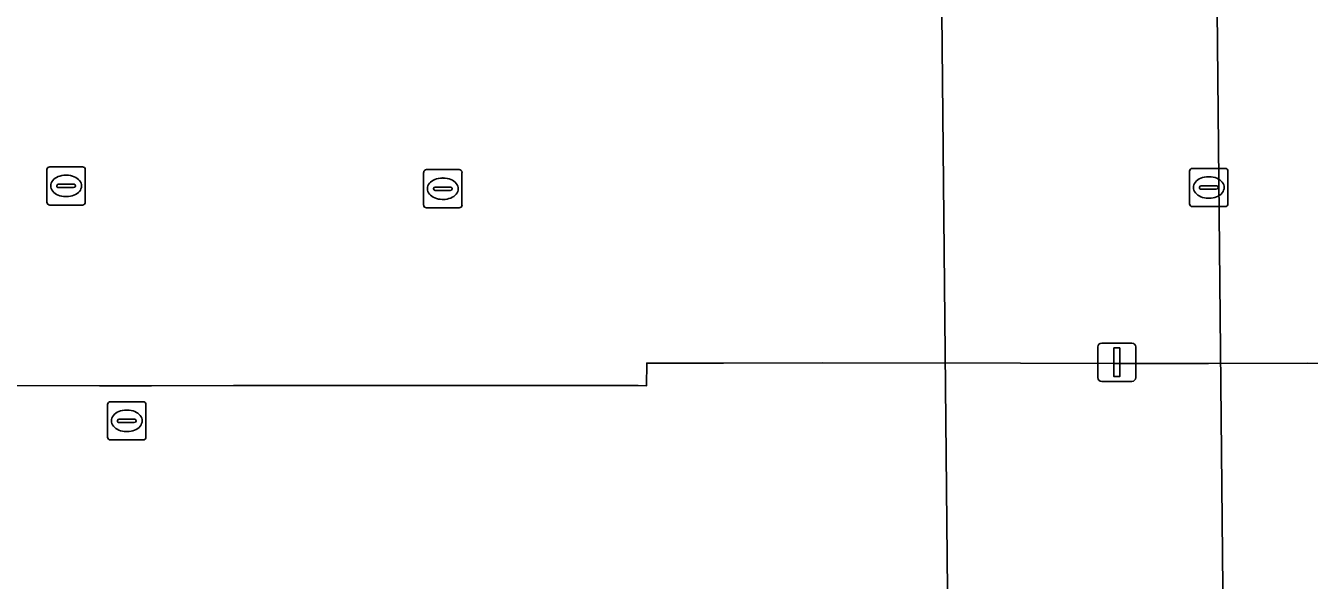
# Model space of a CAD drawing. Extents: x 161477 to 163040, y 383680 to 384871.
# Drawn here: x 162279.09 to 162312.61, y 384635.77 to 384650.26 of the extents above; entities that cross this region are included whole.
import ezdxf

# ---------------------------------------------------------------- set-up
doc = ezdxf.new("R2010")
doc.units = 0
for name, color, linetype in [('IMGEO_Brandkraan', 7, 'Continuous'), ('IMGEO_Groenvoorziening', 7, 'Continuous'), ('IMGEO_Kolk', 7, 'Continuous'), ('IMGEO_Lichtmast', 7, 'Continuous'), ('IMGEO_Pand_vergunning_verleend', 7, 'Continuous'), ('IMGEO_Rijbaan_lokaal_open', 7, 'Continuous')]:
    doc.layers.add(name, color=color, linetype=linetype)

msp = doc.modelspace()

# ---------------------------------------------------------------- linework, layer by layer
at = {"layer": 'IMGEO_Brandkraan'}
for p, q in [((162281.229, 384639.514), (162281.229, 384640.366)), ((162281.304, 384640.44), (162282.156, 384640.44)), ((162281.717, 384640.22), (162281.742, 384640.22)), ((162282.23, 384640.366), (162282.23, 384639.514)), ((162281.488, 384639.934), (162281.488, 384639.946)), ((162281.926, 384639.897), (162281.528, 384639.897)), ((162281.531, 384639.983), (162281.929, 384639.983)), ((162281.972, 384639.946), (162281.972, 384639.934)), ((162281.74, 384639.66), (162281.715, 384639.66)), ((162282.156, 384639.44), (162281.304, 384639.44))]:
    msp.add_line(p, q, dxfattribs=at)
for points in [[(162281.229, 384639.514), (162281.229, 384640.366)], [(162281.304, 384640.44), (162282.156, 384640.44)], [(162282.23, 384640.366), (162282.23, 384639.514)], [(162282.156, 384639.44), (162281.304, 384639.44)]]:
    msp.add_lwpolyline(points, dxfattribs=at)
for centre, radius, start, end in [((162281.306, 384640.364), 0.0765, 91.552, 178.448), ((162281.306, 384640.364), 0.0765, 91.552, 178.448), ((162282.154, 384640.364), 0.0765, 1.552, 88.448), ((162282.154, 384640.364), 0.0765, 1.552, 88.448), ((162281.528, 384639.943), 0.0403, 85.8775, 175.7526), ((162281.525, 384639.933), 0.0366, 178.938, 274.7102), ((162281.929, 384639.94), 0.043, 264.8664, 352.4533), ((162281.933, 384639.945), 0.0386, 1.7309, 96.639), ((162281.306, 384639.516), 0.0765, 181.552, 268.448), ((162281.306, 384639.516), 0.0765, 181.552, 268.448), ((162282.154, 384639.516), 0.0765, 271.552, 358.448), ((162282.154, 384639.516), 0.0765, 271.552, 358.448)]:
    msp.add_arc(centre, radius, start, end, dxfattribs=at)
for centre, major_axis, ratio, start_param, end_param in [((162281.716, 384639.94), (-0.387, 0.002), 0.722429, 4.712389, 7.853982), ((162281.741, 384639.94), (-0.39, 0.002), 0.717154, 1.570796, 4.712389)]:
    msp.add_ellipse(centre, major_axis=major_axis, ratio=ratio, start_param=start_param, end_param=end_param, dxfattribs=at)
at = {"layer": 'IMGEO_Groenvoorziening'}
msp.add_lwpolyline([(162315.057, 384641.431), (162312.554, 384641.447), (162309.973, 384641.44), (162307.489, 384641.44), (162305.062, 384641.447), (162299.892, 384641.456), (162297.306, 384641.449), (162295.305, 384641.451), (162295.303, 384640.855), (162295.083, 384640.862), (162284.519, 384640.866), (162282.371, 384640.854), (162281.013, 384640.853), (162273.114, 384640.876), (162273.158, 384635.807), (162270.833, 384635.819), (162263.484, 384635.831), (162260.986, 384635.828), (162260.902, 384640.857), (162260.255, 384640.821), (162258.86, 384640.744), (162255.673, 384639.329)], dxfattribs=at)
at = {"layer": 'IMGEO_Kolk'}
for p, q in [((162279.72, 384646.577), (162280.572, 384646.577)), ((162279.645, 384645.651), (162279.645, 384646.503)), ((162280.133, 384646.357), (162280.158, 384646.357)), ((162280.646, 384646.503), (162280.646, 384645.651)), ((162289.481, 384645.578), (162289.481, 384646.43)), ((162289.556, 384646.504), (162290.408, 384646.504)), ((162289.969, 384646.284), (162289.994, 384646.284)), ((162290.482, 384646.43), (162290.482, 384645.578)), ((162309.481, 384645.61), (162309.481, 384646.462)), ((162309.556, 384646.536), (162310.408, 384646.536)), ((162309.969, 384646.316), (162309.994, 384646.316)), ((162310.482, 384646.462), (162310.482, 384645.61)), ((162279.904, 384646.071), (162279.904, 384646.083)), ((162280.342, 384646.034), (162279.944, 384646.034)), ((162279.947, 384646.12), (162280.345, 384646.12)), ((162280.388, 384646.083), (162280.388, 384646.071)), ((162289.74, 384645.998), (162289.74, 384646.01)), ((162290.178, 384645.961), (162289.78, 384645.961)), ((162289.783, 384646.047), (162290.181, 384646.047)), ((162290.224, 384646.01), (162290.224, 384645.998)), ((162309.74, 384646.03), (162309.74, 384646.042)), ((162310.178, 384645.993), (162309.78, 384645.993)), ((162309.783, 384646.079), (162310.181, 384646.079)), ((162310.224, 384646.042), (162310.224, 384646.03)), ((162280.572, 384645.577), (162279.72, 384645.577)), ((162280.156, 384645.797), (162280.131, 384645.797)), ((162289.992, 384645.724), (162289.967, 384645.724)), ((162309.992, 384645.756), (162309.967, 384645.756)), ((162290.408, 384645.504), (162289.556, 384645.504)), ((162310.408, 384645.536), (162309.556, 384645.536))]:
    msp.add_line(p, q, dxfattribs=at)
for points in [[(162279.72, 384646.577), (162280.572, 384646.577)], [(162279.645, 384645.651), (162279.645, 384646.503)], [(162280.646, 384646.503), (162280.646, 384645.651)], [(162289.481, 384645.578), (162289.481, 384646.43)], [(162289.556, 384646.504), (162290.408, 384646.504)], [(162290.482, 384646.43), (162290.482, 384645.578)], [(162309.481, 384645.61), (162309.481, 384646.462)], [(162309.556, 384646.536), (162310.408, 384646.536)], [(162310.482, 384646.462), (162310.482, 384645.61)], [(162280.572, 384645.577), (162279.72, 384645.577)], [(162290.408, 384645.504), (162289.556, 384645.504)], [(162310.408, 384645.536), (162309.556, 384645.536)]]:
    msp.add_lwpolyline(points, dxfattribs=at)
for centre, radius, start, end in [((162279.722, 384646.501), 0.0765, 91.552, 178.448), ((162279.722, 384646.501), 0.0765, 91.552, 178.448), ((162280.57, 384646.501), 0.0765, 1.552, 88.448), ((162280.57, 384646.501), 0.0765, 1.552, 88.448), ((162289.558, 384646.428), 0.0765, 91.552, 178.448), ((162289.558, 384646.428), 0.0765, 91.552, 178.448), ((162290.406, 384646.428), 0.0765, 1.552, 88.448), ((162290.406, 384646.428), 0.0765, 1.552, 88.448), ((162309.558, 384646.46), 0.0765, 91.552, 178.448), ((162309.558, 384646.46), 0.0765, 91.552, 178.448), ((162310.406, 384646.46), 0.0765, 1.552, 88.448), ((162310.406, 384646.46), 0.0765, 1.552, 88.448), ((162279.944, 384646.08), 0.0403, 85.8775, 175.7526), ((162279.941, 384646.07), 0.0366, 178.938, 274.7102), ((162280.345, 384646.077), 0.043, 264.8664, 352.4533), ((162280.349, 384646.082), 0.0386, 1.7309, 96.639), ((162289.78, 384646.007), 0.0403, 85.8775, 175.7526), ((162289.777, 384645.997), 0.0366, 178.938, 274.7102), ((162290.181, 384646.004), 0.043, 264.8664, 352.4533), ((162290.185, 384646.009), 0.0386, 1.7309, 96.639), ((162309.78, 384646.039), 0.0403, 85.8775, 175.7526), ((162309.777, 384646.029), 0.0366, 178.938, 274.7102), ((162310.181, 384646.036), 0.043, 264.8664, 352.4533), ((162310.185, 384646.041), 0.0386, 1.7309, 96.639), ((162279.722, 384645.653), 0.0765, 181.552, 268.448), ((162279.722, 384645.653), 0.0765, 181.552, 268.448), ((162280.57, 384645.653), 0.0765, 271.552, 358.448), ((162280.57, 384645.653), 0.0765, 271.552, 358.448), ((162289.558, 384645.58), 0.0765, 181.552, 268.448), ((162289.558, 384645.58), 0.0765, 181.552, 268.448), ((162290.406, 384645.58), 0.0765, 271.552, 358.448), ((162290.406, 384645.58), 0.0765, 271.552, 358.448), ((162309.558, 384645.612), 0.0765, 181.552, 268.448), ((162309.558, 384645.612), 0.0765, 181.552, 268.448), ((162310.406, 384645.612), 0.0765, 271.552, 358.448), ((162310.406, 384645.612), 0.0765, 271.552, 358.448)]:
    msp.add_arc(centre, radius, start, end, dxfattribs=at)
for centre, major_axis, ratio, start_param, end_param in [((162280.132, 384646.077), (-0.387, 0.002), 0.722429, 4.712389, 7.853982), ((162280.157, 384646.077), (-0.39, 0.002), 0.717154, 1.570796, 4.712389), ((162289.968, 384646.004), (-0.387, 0.002), 0.722429, 4.712389, 7.853982), ((162289.993, 384646.004), (-0.39, 0.002), 0.717154, 1.570796, 4.712389), ((162309.968, 384646.036), (-0.387, 0.002), 0.722429, 4.712389, 7.853982), ((162309.993, 384646.036), (-0.39, 0.002), 0.717154, 1.570796, 4.712389)]:
    msp.add_ellipse(centre, major_axis=major_axis, ratio=ratio, start_param=start_param, end_param=end_param, dxfattribs=at)
at = {"layer": 'IMGEO_Lichtmast'}
for p, q in [((162307.185, 384641.97), (162307.975, 384641.97)), ((162307.975, 384641.97), (162307.185, 384641.97)), ((162307.085, 384641.07), (162307.085, 384641.87)), ((162307.085, 384641.87), (162307.085, 384641.07)), ((162308.075, 384641.87), (162308.075, 384641.07)), ((162308.075, 384641.07), (162308.075, 384641.87)), ((162307.975, 384640.97), (162307.185, 384640.97)), ((162307.185, 384640.97), (162307.975, 384640.97))]:
    msp.add_line(p, q, dxfattribs=at)
msp.add_lwpolyline([(162307.505, 384641.845), (162307.655, 384641.845), (162307.655, 384641.095), (162307.505, 384641.095), (162307.505, 384641.845)], dxfattribs=at)
for centre, start, end in [((162307.185, 384641.87), 90, 180), ((162307.185, 384641.87), 90, 180), ((162307.975, 384641.87), 0, 90), ((162307.975, 384641.87), 360, 90), ((162307.185, 384641.07), 180, 270), ((162307.185, 384641.07), 180, 270), ((162307.975, 384641.07), 270, 0), ((162307.975, 384641.07), 270, 0)]:
    msp.add_arc(centre, 0.1, start, end, dxfattribs=at)
at = {"layer": 'IMGEO_Pand_vergunning_verleend'}
msp.add_lwpolyline([(162303.004, 384651.49), (162310.194, 384651.56), (162310.755, 384593.87), (162303.565, 384593.8)], close=True, dxfattribs=at)
at = {"layer": 'IMGEO_Rijbaan_lokaal_open'}
msp.add_lwpolyline([(162255.673, 384639.329), (162258.86, 384640.744), (162260.255, 384640.821), (162260.902, 384640.857), (162261.096, 384640.868), (162263.522, 384640.871), (162265.971, 384640.881), (162268.415, 384640.863), (162270.847, 384640.875), (162272.311, 384640.89), (162273.114, 384640.876), (162281.013, 384640.853), (162282.371, 384640.854), (162284.519, 384640.866), (162295.083, 384640.862), (162295.303, 384640.855), (162295.305, 384641.451), (162297.306, 384641.449), (162299.892, 384641.456), (162305.062, 384641.447), (162307.489, 384641.44), (162309.973, 384641.44), (162312.554, 384641.447), (162315.057, 384641.431)], dxfattribs=at)

doc.saveas('drawing.dxf')
